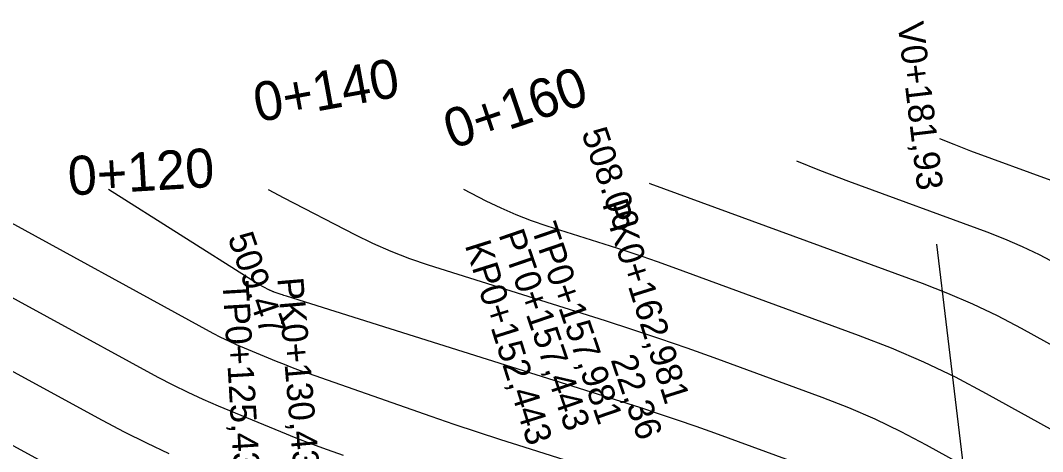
# Model space of a CAD drawing. Extents: x -636600 to -628587, y -1090963 to -1085869.
# Drawn here: x -629717.5 to -629638.8, y -1090801.5 to -1090768.3 of the extents above; entities that cross this region are included whole.
import ezdxf

# ---------------------------------------------------------------- set-up
doc = ezdxf.new("R2010")
doc.units = 0
for name, color, linetype in [('Ex_Major Contours', 7, 'Continuous'), ('Ex_Minor Contours', 7, 'Continuous'), ('HEKTOMETRY20', 7, 'Continuous'), ('HL_BODY', 7, 'Continuous'), ('koty_vše', 7, 'Continuous'), ('POLOMERY', 7, 'Continuous'), ('VRCHOLY', 7, 'Continuous')]:
    doc.layers.add(name, color=color, linetype=linetype)

msp = doc.modelspace()

# ---------------------------------------------------------------- linework, layer by layer
at = {"layer": 'Ex_Major Contours'}
for points in [[(-629657.772, -1090779.103), (-629655.997, -1090779.831), (-629653.775, -1090780.677), (-629643.14, -1090784.57), (-629641.769, -1090785.102), (-629640.42, -1090785.686), (-629639.096, -1090786.321), (-629637.794, -1090787.008)], [(-629667.16, -1090804.788), (-629678.721, -1090801.141), (-629680.515, -1090800.568), (-629682.305, -1090799.981), (-629684.09, -1090799.38), (-629685.871, -1090798.766), (-629695.288, -1090795.477), (-629695.913, -1090795.254), (-629696.534, -1090795.022), (-629697.153, -1090794.782), (-629697.769, -1090794.534), (-629700.224, -1090793.523), (-629700.834, -1090793.262), (-629701.436, -1090792.985), (-629702.03, -1090792.692), (-629702.617, -1090792.382), (-629720.059, -1090782.863)]]:
    msp.add_lwpolyline(points, dxfattribs=at)
at = {"layer": 'Ex_Minor Contours'}
for points in [[(-629646.771, -1090777.388), (-629645.67, -1090777.84), (-629644.381, -1090778.33), (-629638.215, -1090780.587)], [(-629658.296, -1090802.165), (-629664.039, -1090800.063), (-629665.478, -1090799.545), (-629666.922, -1090799.045), (-629668.371, -1090798.56), (-629669.827, -1090798.092), (-629696.998, -1090789.522), (-629697.1, -1090789.49), (-629697.201, -1090789.456), (-629697.302, -1090789.422), (-629697.403, -1090789.388), (-629697.936, -1090789.201), (-629697.971, -1090789.189), (-629698.006, -1090789.176), (-629698.041, -1090789.162), (-629698.076, -1090789.148), (-629698.215, -1090789.091), (-629698.25, -1090789.076), (-629698.284, -1090789.06), (-629698.317, -1090789.044), (-629698.351, -1090789.026), (-629699.113, -1090788.61), (-629699.251, -1090788.534), (-629699.387, -1090788.455), (-629699.521, -1090788.374), (-629699.655, -1090788.291), (-629710.669, -1090781.306)], [(-629698.396, -1090781.304), (-629697.195, -1090781.944), (-629691.743, -1090784.771), (-629690.368, -1090785.447), (-629688.967, -1090786.062), (-629687.541, -1090786.616), (-629686.089, -1090787.108), (-629672.493, -1090791.396), (-629670.388, -1090792.073), (-629668.291, -1090792.774), (-629666.203, -1090793.498), (-629664.122, -1090794.247), (-629655.815, -1090797.287), (-629653.756, -1090798.086), (-629651.732, -1090798.962), (-629649.744, -1090799.916), (-629647.791, -1090800.947), (-629633.598, -1090808.788)], [(-629629.649, -1090804.482), (-629643.153, -1090797.022), (-629645.547, -1090795.758), (-629647.985, -1090794.589), (-629650.467, -1090793.515), (-629652.991, -1090792.535), (-629667.247, -1090787.317), (-629668.446, -1090786.886), (-629669.649, -1090786.469), (-629670.858, -1090786.065), (-629672.07, -1090785.675), (-629676.931, -1090784.142), (-629678.135, -1090783.733), (-629679.319, -1090783.274), (-629680.482, -1090782.763), (-629681.623, -1090782.202), (-629683.359, -1090781.302)], [(-629631.466, -1090796.991), (-629640.473, -1090792.015), (-629642.321, -1090791.039), (-629644.203, -1090790.137), (-629646.118, -1090789.308), (-629648.066, -1090788.553), (-629669.03, -1090780.879), (-629669.067, -1090780.865)], [(-629723.97, -1090786.413), (-629706.883, -1090795.738), (-629705.743, -1090796.34), (-629704.588, -1090796.91), (-629703.418, -1090797.449), (-629702.232, -1090797.956), (-629697.461, -1090799.92), (-629696.265, -1090800.403), (-629695.063, -1090800.869), (-629693.854, -1090801.319), (-629692.639, -1090801.753)], [(-629706.002, -1090801.635), (-629707.74, -1090800.835), (-629709.456, -1090799.988), (-629711.149, -1090799.093), (-629723.061, -1090792.592)], [(-629714.344, -1090803.034), (-629722.152, -1090798.772)]]:
    msp.add_lwpolyline(points, dxfattribs=at)
at = {"layer": 'VRCHOLY'}
msp.add_lwpolyline([(-629644.601, -1090805.368), (-629646.966, -1090785.509)], dxfattribs=at)

# ---------------------------------------------------------------- texts
at = {"layer": 'HEKTOMETRY20'}
for s, rotation, p in [('0+140', 10.33534, (-629699.218, -1090776.147)), ('0+160', 18.66349, (-629684.259, -1090778.224)), ('0+120', 3.42098, (-629713.715, -1090781.778))]:
    msp.add_text(s, height=3, rotation=rotation, dxfattribs=at).set_placement(p)
at = {"layer": 'HL_BODY'}
for s, rotation, p in [('PK0+162,981', 287.46466, (-629672.728, -1090782.418)), ('TP0+157,981', 288.89705, (-629678.196, -1090784.262)), ('PT0+157,443', 288.89705, (-629680.7, -1090784.775)), ('KP0+152,443', 287.46466, (-629683.287, -1090785.596)), ('TP0+125,432', 273.42098, (-629701.91, -1090788.405)), ('PK0+130,432', 274.85337, (-629697.698, -1090788.147))]:
    msp.add_text(s, height=2, rotation=rotation, dxfattribs=at).set_placement(p)
at = {"layer": 'koty_vše'}
for s, p in [('508.06', (-629674.327, -1090776.944)), ('509.47', (-629701.53, -1090784.994))]:
    msp.add_text(s, height=2, rotation=289.04304, dxfattribs=at).set_placement(p)
at = {"layer": 'POLOMERY'}
msp.add_text('22,36', height=2, rotation=288.89705, dxfattribs=at).set_placement((-629672.079, -1090794.399))
at = {"layer": 'VRCHOLY'}
msp.add_text('V0+181,93', height=2, rotation=276.79224, dxfattribs=at).set_placement((-629649.995, -1090768.536))

doc.saveas('drawing.dxf')
